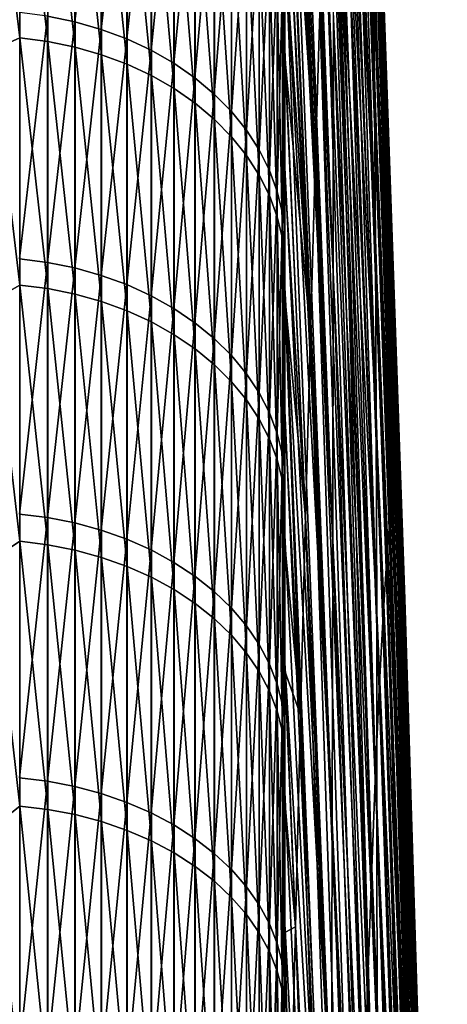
# Model space of a CAD drawing. Header units: metres. Extents: x -2 to 102, y -85 to 102.
# Tile 313 of 343: x 8.93 to 11.76, y 59.4 to 65.94. Entities that reach past the tile are written whole.
import ezdxf

# ---------------------------------------------------------------- set-up
doc = ezdxf.new("R2010")
doc.units = ezdxf.units.M
doc.layers.add('solid_21064300', color=7, linetype='CONTINUOUS')

msp = doc.modelspace()

# ---------------------------------------------------------------- linework, layer by layer
at = {"layer": 'solid_21064300'}
for points in [[(11.280125, 65.494034, -18.029221), (10.995065, 71.633698, -23.685917), (10.988249, 72.789955, -20.489136)], [(11.272486, 66.45945, -15.051519), (11.280125, 65.494034, -18.029221), (10.988249, 72.789955, -20.489136)], [(11.006453, 64.263985, -38.98069), (10.685865, 72.073151, -40.827145), (10.685865, 72.693268, -39.712513)], [(11.007213, 65.944237, -36.025501), (11.006453, 64.263985, -38.98069), (10.685865, 72.693268, -39.712513)], [(11.006453, 64.263985, -38.98069), (10.685865, 71.435936, -41.932114), (10.685865, 72.073151, -40.827145)], [(11.286386, 64.42823, -20.972486), (11.000375, 70.369469, -26.841562), (10.995065, 71.633698, -23.685917)], [(11.280125, 65.494034, -18.029221), (11.286386, 64.42823, -20.972486), (10.995065, 71.633698, -23.685917)], [(11.006453, 64.263985, -38.98069), (10.685865, 70.781761, -43.027164), (10.685865, 71.435936, -41.932114)], [(11.004172, 62.48428, -41.877075), (10.685865, 70.110794, -44.11203), (10.685865, 70.781761, -43.027164)], [(11.006453, 64.263985, -38.98069), (11.004172, 62.48428, -41.877075), (10.685865, 70.781761, -43.027164)], [(11.397868, 62.721317, 15.339095), (11.143744, 70.486641, 12.722604), (11.123075, 70.406715, 15.851816)], [(11.416667, 62.788143, 12.482323), (11.163194, 70.460442, 9.592471), (11.143744, 70.486641, 12.722604)], [(11.397868, 62.721317, 15.339095), (11.416667, 62.788143, 12.482323), (11.143744, 70.486641, 12.722604)], [(11.434355, 62.758484, 9.624916), (11.1814, 70.32814, 6.46502), (11.163194, 70.460442, 9.592471)], [(11.416667, 62.788143, 12.482323), (11.434355, 62.758484, 9.624916), (11.163194, 70.460442, 9.592471)], [(11.377981, 62.558083, 18.191975), (11.123075, 70.406715, 15.851816), (11.101211, 70.220757, 18.976513)], [(11.377981, 62.558083, 18.191975), (11.397868, 62.721317, 15.339095), (11.123075, 70.406715, 15.851816)], [(11.291264, 63.263268, -23.877934), (11.004172, 68.998741, -29.952429), (11.000375, 70.369469, -26.841562)], [(11.286386, 64.42823, -20.972486), (11.291264, 63.263268, -23.877934), (11.000375, 70.369469, -26.841562)], [(11.450912, 62.63237, 6.770133), (11.198343, 70.089905, 3.343843), (11.1814, 70.32814, 6.46502)], [(11.434355, 62.758484, 9.624916), (11.450912, 62.63237, 6.770133), (11.1814, 70.32814, 6.46502)], [(11.357027, 62.298622, 21.037708), (11.101211, 70.220757, 18.976513), (11.078175, 69.928978, 22.093102)], [(11.357027, 62.298622, 21.037708), (11.377981, 62.558083, 18.191975), (11.101211, 70.220757, 18.976513)], [(10.886516, 64.966919, 43.383423), (10.685863, 70.06646, 44.182495), (10.685865, 69.377754, 45.256161)], [(10.886516, 64.966919, 43.383423), (10.916937, 65.983307, 40.422878), (10.685863, 70.06646, 44.182495)], [(11.004172, 62.48428, -41.877075), (10.685865, 69.42318, -45.18647), (10.685865, 70.110794, -44.11203)], [(11.46632, 62.409946, 3.921229), (11.214004, 69.745995, 0.23253), (11.198343, 70.089905, 3.343843)], [(11.450912, 62.63237, 6.770133), (11.46632, 62.409946, 3.921229), (11.198343, 70.089905, 3.343843)], [(11.335031, 61.943233, 23.873053), (11.078175, 69.928978, 22.093102), (11.053993, 69.531708, 25.197998)], [(11.335031, 61.943233, 23.873053), (11.357027, 62.298622, 21.037708), (11.078175, 69.928978, 22.093102)], [(11.48056, 62.091469, 1.081453), (11.228363, 69.296806, -2.865343), (11.214004, 69.745995, 0.23253)], [(11.46632, 62.409946, 3.921229), (11.48056, 62.091469, 1.081453), (11.214004, 69.745995, 0.23253)], [(11.312017, 61.492317, 26.694775), (11.053993, 69.531708, 25.197998), (11.028696, 69.029419, 28.287634)], [(11.312017, 61.492317, 26.694775), (11.335031, 61.943233, 23.873053), (11.053993, 69.531708, 25.197998)], [(11.004172, 62.48428, -41.877075), (10.685865, 68.719086, -46.25021), (10.685865, 69.42318, -45.18647)], [(10.886516, 64.966919, 43.383423), (10.685865, 69.377754, 45.256161), (10.685867, 68.672607, 46.319115)], [(11.493618, 61.677296, -1.745959), (11.241405, 68.742859, -5.946214), (11.228363, 69.296806, -2.865343)], [(11.48056, 62.091469, 1.081453), (11.493618, 61.677296, -1.745959), (11.228363, 69.296806, -2.865343)], [(11.288013, 60.946396, 29.499657), (11.028696, 69.029419, 28.287634), (11.00231, 68.422676, 31.358458)], [(11.288013, 60.946396, 29.499657), (11.312017, 61.492317, 26.694775), (11.028696, 69.029419, 28.287634)], [(11.294752, 62.000481, -26.742222), (11.006453, 67.523094, -33.014919), (11.004172, 68.998741, -29.952429)], [(11.291264, 63.263268, -23.877934), (11.294752, 62.000481, -26.742222), (11.004172, 68.998741, -29.952429)], [(11.000375, 60.607185, -44.711311), (10.685865, 67.998688, -47.302986), (10.685865, 68.719086, -46.25021)], [(11.004172, 62.48428, -41.877075), (11.000375, 60.607185, -44.711311), (10.685865, 68.719086, -46.25021)], [(11.505477, 61.167908, -4.557781), (11.253116, 68.084801, -9.006541), (11.241405, 68.742859, -5.946214)], [(11.493618, 61.677296, -1.745959), (11.505477, 61.167908, -4.557781), (11.241405, 68.742859, -5.946214)], [(10.886516, 64.966919, 43.383423), (10.685867, 68.672607, 46.319115), (10.685864, 67.951202, 47.371223)], [(11.263043, 60.306087, 32.284496), (11.00231, 68.422676, 31.358458), (10.974868, 67.712173, 34.406937)], [(11.263043, 60.306087, 32.284496), (11.288013, 60.946396, 29.499657), (11.00231, 68.422676, 31.358458)], [(11.516125, 60.563877, -7.350808), (11.263479, 67.323364, -12.042807), (11.253116, 68.084801, -9.006541)], [(11.505477, 61.167908, -4.557781), (11.516125, 60.563877, -7.350808), (11.253116, 68.084801, -9.006541)], [(11.000375, 60.607185, -44.711311), (10.685865, 67.262184, -48.344532), (10.685865, 67.998688, -47.302986)], [(10.85517, 63.850758, 46.3078), (10.685864, 67.951202, 47.371223), (10.685863, 67.213669, 48.412018)], [(10.85517, 63.850758, 46.3078), (10.886516, 64.966919, 43.383423), (10.685864, 67.951202, 47.371223)], [(11.23714, 59.572121, 35.046127), (10.974868, 67.712173, 34.406937), (10.946399, 66.898743, 37.429569)], [(11.23714, 59.572121, 35.046127), (11.263043, 60.306087, 32.284496), (10.974868, 67.712173, 34.406937)], [(11.006453, 67.523094, -33.014919), (11.157888, 62.528904, -34.159698), (11.007213, 65.944237, -36.025501)], [(11.006453, 67.523094, -33.014919), (11.297544, 59.187363, -32.334202), (11.157888, 62.528904, -34.159698)], [(11.296846, 60.641327, -29.562059), (11.297544, 59.187363, -32.334202), (11.006453, 67.523094, -33.014919)], [(11.294752, 62.000481, -26.742222), (11.296846, 60.641327, -29.562059), (11.006453, 67.523094, -33.014919)], [(9.109715, 65.962379, 53.133961), (9.291151, 65.924866, 53.103741), (9.291151, 67.49868, 51.088383)], [(9.291151, 67.49868, 51.088383), (9.291151, 65.924866, 53.103741), (9.467271, 67.446877, 51.049175)], [(9.291151, 65.924866, 53.103741), (9.467271, 65.874268, 53.062984), (9.467271, 67.446877, 51.049175)], [(9.467271, 67.446877, 51.049175), (9.467271, 65.874268, 53.062984), (9.636523, 67.382133, 51.000172)], [(8.92717, 65.818558, -53.360668), (8.740137, 67.335693, -51.455502), (8.92717, 67.400185, -51.348408)], [(8.92717, 67.400185, -51.348408), (9.112282, 67.375374, -51.329502), (9.112282, 65.794327, -53.341026)], [(8.92717, 65.818558, -53.360668), (8.92717, 67.400185, -51.348408), (9.112282, 65.794327, -53.341026)], [(9.467271, 65.874268, 53.062984), (9.636523, 65.811035, 53.012051), (9.636523, 67.382133, 51.000172)], [(9.636523, 67.382133, 51.000172), (9.636523, 65.811035, 53.012051), (9.797419, 67.305023, 50.941811)], [(8.92717, 65.818558, -53.360668), (8.740137, 65.735176, -53.485046), (8.740137, 67.335693, -51.455502)], [(9.112282, 67.375374, -51.329502), (9.293654, 67.336861, -51.300167), (9.293654, 65.756721, -53.310539)], [(9.112282, 65.794327, -53.341026), (9.112282, 67.375374, -51.329502), (9.293654, 65.756721, -53.310539)], [(9.293654, 67.336861, -51.300167), (9.469689, 67.284996, -51.260654), (9.469689, 65.706078, -53.269482)], [(9.293654, 65.756721, -53.310539), (9.293654, 67.336861, -51.300167), (9.469689, 65.706078, -53.269482)], [(11.525548, 59.865894, -10.121854), (11.272486, 66.45945, -15.051519), (11.263479, 67.323364, -12.042807)], [(11.516125, 60.563877, -7.350808), (11.525548, 59.865894, -10.121854), (11.263479, 67.323364, -12.042807)], [(9.469689, 67.284996, -51.260654), (9.638835, 67.220238, -51.211315), (9.638835, 65.64283, -53.218204)], [(9.469689, 65.706078, -53.269482), (9.469689, 67.284996, -51.260654), (9.638835, 65.64283, -53.218204)], [(9.636523, 65.811035, 53.012051), (9.797419, 65.735718, 52.951385), (9.797419, 67.305023, 50.941811)], [(9.797419, 67.305023, 50.941811), (9.797419, 65.735718, 52.951385), (9.948537, 67.216225, 50.874599)], [(11.000375, 60.607185, -44.711311), (10.685865, 66.50972, -49.374603), (10.685865, 67.262184, -48.344532)], [(9.638835, 67.220238, -51.211315), (9.799603, 67.143143, -51.15258), (9.799603, 65.567543, -53.157169)], [(9.638835, 65.64283, -53.218204), (9.638835, 67.220238, -51.211315), (9.799603, 65.567543, -53.157169)], [(9.797419, 65.735718, 52.951385), (9.948537, 65.648994, 52.881523), (9.948537, 67.216225, 50.874599)], [(9.948537, 67.216225, 50.874599), (9.948537, 65.648994, 52.881523), (10.08855, 67.116524, 50.799133)], [(10.85517, 63.850758, 46.3078), (10.685863, 67.213669, 48.412018), (10.685866, 66.460175, 49.441238)], [(9.799603, 67.143143, -51.15258), (9.950575, 67.054398, -51.084972), (9.950575, 65.480881, -53.08691)], [(9.799603, 65.567543, -53.157169), (9.799603, 67.143143, -51.15258), (9.950575, 65.480881, -53.08691)], [(9.948537, 65.648994, 52.881523), (10.08855, 65.551613, 52.803082), (10.08855, 67.116524, 50.799133)], [(9.950575, 67.054398, -51.084972), (10.090423, 66.954781, -51.009083), (10.090423, 65.383606, -53.008049)], [(9.950575, 65.480881, -53.08691), (9.950575, 67.054398, -51.084972), (10.090423, 65.383606, -53.008049)], [(10.08855, 67.116524, 50.799133), (10.08855, 65.551613, 52.803082), (10.216221, 67.00679, 50.71608)], [(10.08855, 65.551613, 52.803082), (10.216221, 65.444443, 52.716751), (10.216221, 67.00679, 50.71608)], [(10.216221, 67.00679, 50.71608), (10.216221, 65.444443, 52.716751), (10.330427, 66.887993, 50.626167)], [(10.090423, 66.954781, -51.009083), (10.217914, 66.845177, -50.925583), (10.217914, 65.276581, -52.921276)], [(10.090423, 65.383606, -53.008049), (10.090423, 66.954781, -51.009083), (10.217914, 65.276581, -52.921276)], [(10.216221, 65.444443, 52.716751), (10.330427, 65.328415, 52.623291), (10.330427, 66.887993, 50.626167)], [(10.330427, 66.887993, 50.626167), (10.330427, 65.328415, 52.623291), (10.430161, 66.761185, 50.53019)], [(11.21033, 58.745335, 37.781391), (10.946399, 66.898743, 37.429569), (10.916937, 65.983307, 40.422878)], [(11.21033, 58.745335, 37.781391), (11.23714, 59.572121, 35.046127), (10.946399, 66.898743, 37.429569)], [(10.217914, 66.845177, -50.925583), (10.331923, 66.726547, -50.835205), (10.331923, 65.160728, -52.827358)], [(10.217914, 65.276581, -52.921276), (10.217914, 66.845177, -50.925583), (10.331923, 65.160728, -52.827358)], [(10.330427, 65.328415, 52.623291), (10.430161, 65.204567, 52.523525), (10.430161, 66.761185, 50.53019)], [(10.331923, 66.726547, -50.835205), (10.43145, 66.599937, -50.738747), (10.43145, 65.037094, -52.727119)], [(10.331923, 65.160728, -52.827358), (10.331923, 66.726547, -50.835205), (10.43145, 65.037094, -52.727119)], [(10.430161, 66.761185, 50.53019), (10.430161, 65.204567, 52.523525), (10.514546, 66.62748, 50.428989)], [(10.430161, 65.204567, 52.523525), (10.514546, 65.073975, 52.418335), (10.514546, 66.62748, 50.428989)], [(10.43145, 66.599937, -50.738747), (10.515614, 66.466469, -50.637062), (10.515614, 64.906754, -52.621449)], [(10.43145, 65.037094, -52.727119), (10.43145, 66.599937, -50.738747), (10.515614, 64.906754, -52.621449)], [(10.514546, 66.62748, 50.428989), (10.514546, 65.073975, 52.418335), (10.582837, 66.488052, 50.323463)], [(10.514546, 65.073975, 52.418335), (10.582837, 64.937798, 52.308643), (10.582837, 66.488052, 50.323463)], [(10.515614, 66.466469, -50.637062), (10.583675, 66.327301, -50.53104), (10.583675, 64.770851, -52.511272)], [(10.515614, 64.906754, -52.621449), (10.515614, 66.466469, -50.637062), (10.583675, 64.770851, -52.511272)], [(10.582837, 66.488052, 50.323463), (10.582837, 64.937798, 52.308643), (10.634434, 66.344139, 50.214535)], [(10.685865, 66.50972, -49.374603), (10.685865, 65.741493, -50.39296), (10.669239, 66.03685, -50.309761)], [(10.995065, 58.634861, -47.480122), (10.685865, 65.741493, -50.39296), (10.685865, 66.50972, -49.374603)], [(11.000375, 60.607185, -44.711311), (10.995065, 58.634861, -47.480122), (10.685865, 66.50972, -49.374603)], [(10.685867, 65.690926, 50.458782), (10.685866, 66.460175, 49.441238), (10.66888, 66.196999, 50.103168)], [(10.85517, 63.850758, 46.3078), (10.685866, 66.460175, 49.441238), (10.685867, 65.690926, 50.458782)], [(11.533737, 59.074757, -12.867761), (11.280125, 65.494034, -18.029221), (11.272486, 66.45945, -15.051519)], [(11.525548, 59.865894, -10.121854), (11.533737, 59.074757, -12.867761), (11.272486, 66.45945, -15.051519)], [(10.582837, 64.937798, 52.308643), (10.634434, 64.797241, 52.195419), (10.634434, 66.344139, 50.214535)], [(10.634434, 66.344139, 50.214535), (10.634434, 64.797241, 52.195419), (10.66888, 66.196999, 50.103168)], [(10.583675, 66.327301, -50.53104), (10.635035, 66.183678, -50.421619), (10.635035, 64.6306, -52.397564)], [(10.583675, 64.770851, -52.511272), (10.583675, 66.327301, -50.53104), (10.635035, 64.6306, -52.397564)], [(10.634434, 64.797241, 52.195419), (10.66888, 64.653534, 52.079659), (10.66888, 66.196999, 50.103168)], [(10.635035, 66.183678, -50.421619), (10.669239, 66.03685, -50.309761), (10.669239, 64.487221, -52.281322)], [(10.635035, 64.6306, -52.397564), (10.635035, 66.183678, -50.421619), (10.669239, 64.487221, -52.281322)], [(10.685867, 65.690926, 50.458782), (10.66888, 66.196999, 50.103168), (10.66888, 64.653534, 52.079659)], [(10.685865, 64.957672, -51.399368), (10.669239, 64.487221, -52.281322), (10.669239, 66.03685, -50.309761)], [(10.685865, 65.741493, -50.39296), (10.685865, 64.957672, -51.399368), (10.669239, 66.03685, -50.309761)], [(8.924562, 65.986481, 53.153374), (8.924562, 64.350983, 55.122116), (9.109715, 65.962379, 53.133961)], [(8.924562, 64.350983, 55.122116), (9.109715, 64.327477, 55.101982), (9.109715, 65.962379, 53.133961)], [(9.109715, 65.962379, 53.133961), (9.109715, 64.327477, 55.101982), (9.291151, 65.924866, 53.103741)], [(11.182645, 57.826675, 40.487171), (10.916937, 65.983307, 40.422878), (10.886516, 64.966919, 43.383423)], [(11.182645, 57.826675, 40.487171), (11.21033, 58.745335, 37.781391), (10.916937, 65.983307, 40.422878)], [(11.296846, 57.640263, -35.055466), (11.006453, 64.263985, -38.98069), (11.007213, 65.944237, -36.025501)], [(11.296846, 57.640263, -35.055466), (11.007213, 65.944237, -36.025501), (11.157888, 62.528904, -34.159698)], [(9.109715, 64.327477, 55.101982), (9.291151, 64.290894, 55.070644), (9.291151, 65.924866, 53.103741)], [(9.291151, 65.924866, 53.103741), (9.291151, 64.290894, 55.070644), (9.467271, 65.874268, 53.062984)], [(8.92717, 64.176872, -55.324245), (8.740137, 65.735176, -53.485046), (8.92717, 65.818558, -53.360668)], [(8.92717, 65.818558, -53.360668), (9.112282, 65.794327, -53.341026), (9.112282, 64.153252, -55.303879)], [(8.92717, 64.176872, -55.324245), (8.92717, 65.818558, -53.360668), (9.112282, 64.153252, -55.303879)], [(9.291151, 64.290894, 55.070644), (9.467271, 64.241554, 55.028378), (9.467271, 65.874268, 53.062984)], [(9.467271, 65.874268, 53.062984), (9.467271, 64.241554, 55.028378), (9.636523, 65.811035, 53.012051)], [(9.467271, 64.241554, 55.028378), (9.636523, 64.179886, 54.975555), (9.636523, 65.811035, 53.012051)], [(9.636523, 65.811035, 53.012051), (9.636523, 64.179886, 54.975555), (9.797419, 65.735718, 52.951385)], [(9.112282, 65.794327, -53.341026), (9.293654, 65.756721, -53.310539), (9.293654, 64.116585, -55.27227)], [(9.112282, 64.153252, -55.303879), (9.112282, 65.794327, -53.341026), (9.293654, 64.116585, -55.27227)], [(9.293654, 65.756721, -53.310539), (9.469689, 65.706078, -53.269482), (9.469689, 64.0672, -55.229698)], [(9.293654, 64.116585, -55.27227), (9.293654, 65.756721, -53.310539), (9.469689, 64.0672, -55.229698)], [(8.92717, 64.176872, -55.324245), (8.740137, 64.073517, -55.464844), (8.740137, 65.735176, -53.485046)], [(9.469689, 65.706078, -53.269482), (9.638835, 65.64283, -53.218204), (9.638835, 64.005531, -55.17654)], [(9.469689, 64.0672, -55.229698), (9.469689, 65.706078, -53.269482), (9.638835, 64.005531, -55.17654)], [(9.636523, 64.179886, 54.975555), (9.797419, 64.106438, 54.912643), (9.797419, 65.735718, 52.951385)], [(9.797419, 65.735718, 52.951385), (9.797419, 64.106438, 54.912643), (9.948537, 65.648994, 52.881523)], [(10.685863, 64.906136, 51.4645), (10.685867, 65.690926, 50.458782), (10.66888, 64.653534, 52.079659)], [(10.822936, 62.636093, 49.19265), (10.685867, 65.690926, 50.458782), (10.685863, 64.906136, 51.4645)], [(10.995065, 58.634861, -47.480122), (10.685865, 64.957672, -51.399368), (10.685865, 65.741493, -50.39296)], [(10.822936, 62.636093, 49.19265), (10.85517, 63.850758, 46.3078), (10.685867, 65.690926, 50.458782)], [(9.638835, 65.64283, -53.218204), (9.799603, 65.567543, -53.157169), (9.799603, 63.932125, -55.113258)], [(9.638835, 64.005531, -55.17654), (9.638835, 65.64283, -53.218204), (9.799603, 63.932125, -55.113258)], [(9.797419, 64.106438, 54.912643), (9.948537, 64.021858, 54.840195), (9.948537, 65.648994, 52.881523)], [(9.948537, 65.648994, 52.881523), (9.948537, 64.021858, 54.840195), (10.08855, 65.551613, 52.803082)], [(9.799603, 65.567543, -53.157169), (9.950575, 65.480881, -53.08691), (9.950575, 63.847626, -55.040413)], [(9.799603, 63.932125, -55.113258), (9.799603, 65.567543, -53.157169), (9.950575, 63.847626, -55.040413)], [(9.948537, 64.021858, 54.840195), (10.08855, 63.926895, 54.75885), (10.08855, 65.551613, 52.803082)], [(10.08855, 65.551613, 52.803082), (10.08855, 63.926895, 54.75885), (10.216221, 65.444443, 52.716751)], [(11.540682, 58.191368, -15.585396), (11.286386, 64.42823, -20.972486), (11.280125, 65.494034, -18.029221)], [(11.533737, 59.074757, -12.867761), (11.540682, 58.191368, -15.585396), (11.280125, 65.494034, -18.029221)], [(9.950575, 65.480881, -53.08691), (10.090423, 65.383606, -53.008049), (10.090423, 63.752777, -54.958649)], [(9.950575, 63.847626, -55.040413), (9.950575, 65.480881, -53.08691), (10.090423, 63.752777, -54.958649)], [(10.08855, 63.926895, 54.75885), (10.216221, 63.822376, 54.669319), (10.216221, 65.444443, 52.716751)], [(10.216221, 65.444443, 52.716751), (10.216221, 63.822376, 54.669319), (10.330427, 65.328415, 52.623291)], [(10.090423, 65.383606, -53.008049), (10.217914, 65.276581, -52.921276), (10.217914, 63.648415, -54.868683)], [(10.090423, 63.752777, -54.958649), (10.090423, 65.383606, -53.008049), (10.217914, 63.648415, -54.868683)], [(10.216221, 63.822376, 54.669319), (10.330427, 63.709229, 54.572399), (10.330427, 65.328415, 52.623291)], [(10.330427, 65.328415, 52.623291), (10.330427, 63.709229, 54.572399), (10.430161, 65.204567, 52.523525)], [(10.217914, 65.276581, -52.921276), (10.331923, 65.160728, -52.827358), (10.331923, 63.535458, -54.771309)], [(10.217914, 63.648415, -54.868683), (10.217914, 65.276581, -52.921276), (10.331923, 63.535458, -54.771309)], [(10.330427, 63.709229, 54.572399), (10.430161, 63.588448, 54.468941), (10.430161, 65.204567, 52.523525)], [(10.331923, 65.160728, -52.827358), (10.43145, 65.037094, -52.727119), (10.43145, 63.414902, -54.667381)], [(10.331923, 63.535458, -54.771309), (10.331923, 65.160728, -52.827358), (10.43145, 63.414902, -54.667381)], [(10.430161, 65.204567, 52.523525), (10.430161, 63.588448, 54.468941), (10.514546, 65.073975, 52.418335)], [(10.430161, 63.588448, 54.468941), (10.514546, 63.461094, 54.359852), (10.514546, 65.073975, 52.418335)], [(10.43145, 65.037094, -52.727119), (10.515614, 64.906754, -52.621449), (10.515614, 63.287811, -54.557823)], [(10.43145, 63.414902, -54.667381), (10.43145, 65.037094, -52.727119), (10.515614, 63.287811, -54.557823)], [(10.514546, 65.073975, 52.418335), (10.514546, 63.461094, 54.359852), (10.582837, 64.937798, 52.308643)], [(11.154117, 56.817181, 43.160385), (10.886516, 64.966919, 43.383423), (10.85517, 63.850758, 46.3078)], [(11.154117, 56.817181, 43.160385), (11.182645, 57.826675, 40.487171), (10.886516, 64.966919, 43.383423)], [(10.514546, 63.461094, 54.359852), (10.582837, 63.328297, 54.246098), (10.582837, 64.937798, 52.308643)], [(10.515614, 64.906754, -52.621449), (10.583675, 64.770851, -52.511272), (10.583675, 63.155304, -54.443592)], [(10.515614, 63.287811, -54.557823), (10.515614, 64.906754, -52.621449), (10.583675, 63.155304, -54.443592)], [(10.582837, 64.937798, 52.308643), (10.582837, 63.328297, 54.246098), (10.634434, 64.797241, 52.195419)], [(10.685864, 64.105919, 52.457882), (10.685863, 64.906136, 51.4645), (10.66888, 64.653534, 52.079659)], [(10.685865, 64.957672, -51.399368), (10.685865, 64.158447, -52.393593), (10.669239, 64.487221, -52.281322)], [(10.822936, 62.636093, 49.19265), (10.685863, 64.906136, 51.4645), (10.685864, 64.105919, 52.457882)], [(10.995065, 58.634861, -47.480122), (10.685865, 64.158447, -52.393593), (10.685865, 64.957672, -51.399368)], [(10.582837, 63.328297, 54.246098), (10.634434, 63.191219, 54.128681), (10.634434, 64.797241, 52.195419)], [(10.583675, 64.770851, -52.511272), (10.635035, 64.6306, -52.397564), (10.635035, 63.018547, -54.325699)], [(10.583675, 63.155304, -54.443592), (10.583675, 64.770851, -52.511272), (10.635035, 63.018547, -54.325699)], [(10.634434, 64.797241, 52.195419), (10.634434, 63.191219, 54.128681), (10.66888, 64.653534, 52.079659)], [(10.634434, 63.191219, 54.128681), (10.66888, 63.051071, 54.008633), (10.66888, 64.653534, 52.079659)], [(10.685864, 64.105919, 52.457882), (10.66888, 64.653534, 52.079659), (10.66888, 63.051071, 54.008633)], [(10.635035, 64.6306, -52.397564), (10.669239, 64.487221, -52.281322), (10.669239, 62.878742, -54.205181)], [(10.635035, 63.018547, -54.325699), (10.635035, 64.6306, -52.397564), (10.669239, 62.878742, -54.205181)], [(10.685865, 63.343998, -53.375393), (10.669239, 62.878742, -54.205181), (10.669239, 64.487221, -52.281322)], [(10.685865, 64.158447, -52.393593), (10.685865, 63.343998, -53.375393), (10.669239, 64.487221, -52.281322)], [(11.546375, 57.216736, -18.27166), (11.291264, 63.263268, -23.877934), (11.286386, 64.42823, -20.972486)], [(11.540682, 58.191368, -15.585396), (11.546375, 57.216736, -18.27166), (11.286386, 64.42823, -20.972486)], [(8.924562, 64.350983, 55.122116), (8.924562, 62.656769, 57.040562), (9.109715, 64.327477, 55.101982)], [(8.924562, 62.656769, 57.040562), (9.109715, 62.633884, 57.01973), (9.109715, 64.327477, 55.101982)], [(9.109715, 64.327477, 55.101982), (9.109715, 62.633884, 57.01973), (9.291151, 64.290894, 55.070644)], [(9.109715, 62.633884, 57.01973), (9.291151, 62.598263, 56.987301), (9.291151, 64.290894, 55.070644)], [(9.291151, 64.290894, 55.070644), (9.291151, 62.598263, 56.987301), (9.467271, 64.241554, 55.028378)], [(11.294752, 56.001808, -37.722721), (11.004172, 62.48428, -41.877075), (11.006453, 64.263985, -38.98069)], [(11.296846, 57.640263, -35.055466), (11.294752, 56.001808, -37.722721), (11.006453, 64.263985, -38.98069)], [(9.291151, 62.598263, 56.987301), (9.467271, 62.55022, 56.943565), (9.467271, 64.241554, 55.028378)], [(9.467271, 64.241554, 55.028378), (9.467271, 62.55022, 56.943565), (9.636523, 64.179886, 54.975555)], [(9.467271, 62.55022, 56.943565), (9.636523, 62.490177, 56.888905), (9.636523, 64.179886, 54.975555)], [(9.636523, 64.179886, 54.975555), (9.636523, 62.490177, 56.888905), (9.797419, 64.106438, 54.912643)], [(8.92717, 62.476635, -57.237343), (8.740137, 64.073517, -55.464844), (8.92717, 64.176872, -55.324245)], [(8.92717, 64.176872, -55.324245), (9.112282, 64.153252, -55.303879), (9.112282, 62.453636, -57.21627)], [(8.92717, 62.476635, -57.237343), (8.92717, 64.176872, -55.324245), (9.112282, 62.453636, -57.21627)], [(9.112282, 64.153252, -55.303879), (9.293654, 64.116585, -55.27227), (9.293654, 62.417942, -57.183571)], [(9.112282, 62.453636, -57.21627), (9.112282, 64.153252, -55.303879), (9.293654, 62.417942, -57.183571)], [(9.293654, 64.116585, -55.27227), (9.469689, 64.0672, -55.229698), (9.469689, 62.369869, -57.139526)], [(9.293654, 62.417942, -57.183571), (9.293654, 64.116585, -55.27227), (9.469689, 62.369869, -57.139526)], [(10.988249, 56.569592, -50.180309), (10.685865, 63.343998, -53.375393), (10.685865, 64.158447, -52.393593)], [(10.995065, 58.634861, -47.480122), (10.988249, 56.569592, -50.180309), (10.685865, 64.158447, -52.393593)], [(8.92717, 62.476635, -57.237343), (8.740137, 62.352245, -57.39304), (8.740137, 64.073517, -55.464844)], [(9.469689, 64.0672, -55.229698), (9.638835, 64.005531, -55.17654), (9.638835, 62.309834, -57.084526)], [(9.469689, 62.369869, -57.139526), (9.469689, 64.0672, -55.229698), (9.638835, 62.309834, -57.084526)], [(9.636523, 62.490177, 56.888905), (9.797419, 62.418667, 56.823803), (9.797419, 64.106438, 54.912643)], [(9.797419, 64.106438, 54.912643), (9.797419, 62.418667, 56.823803), (9.948537, 64.021858, 54.840195)], [(10.685867, 63.290497, 53.438759), (10.685864, 64.105919, 52.457882), (10.66888, 63.051071, 54.008633)], [(10.789851, 61.324333, 52.034649), (10.685864, 64.105919, 52.457882), (10.685867, 63.290497, 53.438759)], [(10.789851, 61.324333, 52.034649), (10.822936, 62.636093, 49.19265), (10.685864, 64.105919, 52.457882)], [(9.638835, 64.005531, -55.17654), (9.799603, 63.932125, -55.113258), (9.799603, 62.238373, -57.019058)], [(9.638835, 62.309834, -57.084526), (9.638835, 64.005531, -55.17654), (9.799603, 62.238373, -57.019058)], [(9.797419, 62.418667, 56.823803), (9.948537, 62.336315, 56.748833), (9.948537, 64.021858, 54.840195)], [(9.948537, 64.021858, 54.840195), (9.948537, 62.336315, 56.748833), (10.08855, 63.926895, 54.75885)], [(9.799603, 63.932125, -55.113258), (9.950575, 63.847626, -55.040413), (9.950575, 62.156109, -56.943695)], [(9.799603, 62.238373, -57.019058), (9.799603, 63.932125, -55.113258), (9.950575, 62.156109, -56.943695)], [(9.948537, 62.336315, 56.748833), (10.08855, 62.243847, 56.664654), (10.08855, 63.926895, 54.75885)], [(10.08855, 63.926895, 54.75885), (10.08855, 62.243847, 56.664654), (10.216221, 63.822376, 54.669319)], [(11.124777, 55.718014, 45.797985), (10.85517, 63.850758, 46.3078), (10.822936, 62.636093, 49.19265)], [(11.124777, 55.718014, 45.797985), (11.154117, 56.817181, 43.160385), (10.85517, 63.850758, 46.3078)], [(9.950575, 63.847626, -55.040413), (10.090423, 63.752777, -54.958649), (10.090423, 62.063774, -56.859104)], [(9.950575, 62.156109, -56.943695), (9.950575, 63.847626, -55.040413), (10.090423, 62.063774, -56.859104)], [(10.08855, 62.243847, 56.664654), (10.216221, 62.142082, 56.57201), (10.216221, 63.822376, 54.669319)], [(10.216221, 63.822376, 54.669319), (10.216221, 62.142082, 56.57201), (10.330427, 63.709229, 54.572399)], [(10.090423, 63.752777, -54.958649), (10.217914, 63.648415, -54.868683), (10.217914, 61.962177, -56.766026)], [(10.090423, 62.063774, -56.859104), (10.090423, 63.752777, -54.958649), (10.217914, 61.962177, -56.766026)], [(10.216221, 62.142082, 56.57201), (10.330427, 62.03191, 56.471714), (10.330427, 63.709229, 54.572399)], [(10.330427, 63.709229, 54.572399), (10.330427, 62.03191, 56.471714), (10.430161, 63.588448, 54.468941)], [(10.217914, 63.648415, -54.868683), (10.331923, 63.535458, -54.771309), (10.331923, 61.852215, -56.665283)], [(10.217914, 61.962177, -56.766026), (10.217914, 63.648415, -54.868683), (10.331923, 61.852215, -56.665283)], [(10.330427, 62.03191, 56.471714), (10.430161, 61.91431, 56.364655), (10.430161, 63.588448, 54.468941)], [(10.331923, 63.535458, -54.771309), (10.43145, 63.414902, -54.667381), (10.43145, 61.734852, -56.557762)], [(10.331923, 61.852215, -56.665283), (10.331923, 63.535458, -54.771309), (10.43145, 61.734852, -56.557762)], [(10.430161, 63.588448, 54.468941), (10.430161, 61.91431, 56.364655), (10.514546, 63.461094, 54.359852)], [(10.430161, 61.91431, 56.364655), (10.514546, 61.79031, 56.25177), (10.514546, 63.461094, 54.359852)], [(10.514546, 63.461094, 54.359852), (10.514546, 61.79031, 56.25177), (10.582837, 63.328297, 54.246098)], [(10.43145, 63.414902, -54.667381), (10.515614, 63.287811, -54.557823), (10.515614, 61.61113, -56.444416)], [(10.43145, 61.734852, -56.557762), (10.43145, 63.414902, -54.667381), (10.515614, 61.61113, -56.444416)], [(10.514546, 61.79031, 56.25177), (10.582837, 61.661007, 56.134056), (10.582837, 63.328297, 54.246098)], [(10.582837, 63.328297, 54.246098), (10.582837, 61.661007, 56.134056), (10.634434, 63.191219, 54.128681)], [(10.685865, 63.343998, -53.375393), (10.685865, 62.514526, -54.344536), (10.669239, 62.878742, -54.205181)], [(10.988249, 56.569592, -50.180309), (10.685865, 62.514526, -54.344536), (10.685865, 63.343998, -53.375393)], [(10.515614, 63.287811, -54.557823), (10.583675, 63.155304, -54.443592), (10.583675, 61.482132, -56.326237)], [(10.515614, 61.61113, -56.444416), (10.515614, 63.287811, -54.557823), (10.583675, 61.482132, -56.326237)], [(10.685867, 62.460079, 54.407047), (10.685867, 63.290497, 53.438759), (10.66888, 63.051071, 54.008633)], [(10.789851, 61.324333, 52.034649), (10.685867, 63.290497, 53.438759), (10.685867, 62.460079, 54.407047)], [(11.55081, 56.15197, -20.923492), (11.294752, 62.000481, -26.742222), (11.291264, 63.263268, -23.877934)], [(11.546375, 57.216736, -18.27166), (11.55081, 56.15197, -20.923492), (11.291264, 63.263268, -23.877934)], [(10.582837, 61.661007, 56.134056), (10.634434, 61.527538, 56.01255), (10.634434, 63.191219, 54.128681)], [(10.583675, 63.155304, -54.443592), (10.635035, 63.018547, -54.325699), (10.635035, 61.348995, -56.204266)], [(10.583675, 61.482132, -56.326237), (10.583675, 63.155304, -54.443592), (10.635035, 61.348995, -56.204266)], [(10.634434, 63.191219, 54.128681), (10.634434, 61.527538, 56.01255), (10.66888, 63.051071, 54.008633)], [(10.634434, 61.527538, 56.01255), (10.66888, 61.391083, 55.888325), (10.66888, 63.051071, 54.008633)], [(10.635035, 63.018547, -54.325699), (10.669239, 62.878742, -54.205181), (10.669239, 61.212898, -56.079578)], [(10.635035, 61.348995, -56.204266), (10.635035, 63.018547, -54.325699), (10.669239, 61.212898, -56.079578)], [(10.685867, 62.460079, 54.407047), (10.66888, 63.051071, 54.008633), (10.66888, 61.391083, 55.888325)], [(10.685865, 61.670231, -55.300789), (10.669239, 61.212898, -56.079578), (10.669239, 62.878742, -54.205181)], [(10.685865, 62.514526, -54.344536), (10.685865, 61.670231, -55.300789), (10.669239, 62.878742, -54.205181)], [(11.656852, 55.087002, 12.457331), (11.416667, 62.788143, 12.482323), (11.397868, 62.721317, 15.339095)], [(11.672949, 55.060795, 9.858267), (11.434355, 62.758484, 9.624916), (11.416667, 62.788143, 12.482323)], [(11.656852, 55.087002, 12.457331), (11.672949, 55.060795, 9.858267), (11.416667, 62.788143, 12.482323)], [(11.688018, 54.946796, 7.261565), (11.450912, 62.63237, 6.770133), (11.434355, 62.758484, 9.624916)], [(11.672949, 55.060795, 9.858267), (11.688018, 54.946796, 7.261565), (11.434355, 62.758484, 9.624916)], [(11.639744, 55.025398, 15.05579), (11.397868, 62.721317, 15.339095), (11.377981, 62.558083, 18.191975)], [(11.639744, 55.025398, 15.05579), (11.656852, 55.087002, 12.457331), (11.397868, 62.721317, 15.339095)], [(8.924562, 62.656769, 57.040562), (8.924562, 60.905384, 58.906963), (9.109715, 62.633884, 57.01973)], [(8.924562, 60.905384, 58.906963), (9.109715, 60.883141, 58.885448), (9.109715, 62.633884, 57.01973)], [(9.109715, 62.633884, 57.01973), (9.109715, 60.883141, 58.885448), (9.291151, 62.598263, 56.987301)], [(11.09466, 54.530418, 48.396961), (10.822936, 62.636093, 49.19265), (10.789851, 61.324333, 52.034649)], [(11.09466, 54.530418, 48.396961), (11.124777, 55.718014, 45.797985), (10.822936, 62.636093, 49.19265)], [(11.702041, 54.745148, 4.670191), (11.46632, 62.409946, 3.921229), (11.450912, 62.63237, 6.770133)], [(11.688018, 54.946796, 7.261565), (11.702041, 54.745148, 4.670191), (11.450912, 62.63237, 6.770133)], [(9.109715, 60.883141, 58.885448), (9.291151, 60.848515, 58.851959), (9.291151, 62.598263, 56.987301)], [(9.291151, 62.598263, 56.987301), (9.291151, 60.848515, 58.851959), (9.467271, 62.55022, 56.943565)], [(9.291151, 60.848515, 58.851959), (9.467271, 60.801815, 58.806789), (9.467271, 62.55022, 56.943565)], [(9.467271, 62.55022, 56.943565), (9.467271, 60.801815, 58.806789), (9.636523, 62.490177, 56.888905)], [(11.621644, 54.876045, 17.650679), (11.377981, 62.558083, 18.191975), (11.357027, 62.298622, 21.037708)], [(11.621644, 54.876045, 17.650679), (11.639744, 55.025398, 15.05579), (11.377981, 62.558083, 18.191975)], [(9.467271, 60.801815, 58.806789), (9.636523, 60.74345, 58.750343), (9.636523, 62.490177, 56.888905)], [(9.636523, 62.490177, 56.888905), (9.636523, 60.74345, 58.750343), (9.797419, 62.418667, 56.823803)], [(10.988249, 56.569592, -50.180309), (10.685865, 61.670231, -55.300789), (10.685865, 62.514526, -54.344536)], [(11.291264, 54.273876, -40.332901), (11.000375, 60.607185, -44.711311), (11.004172, 62.48428, -41.877075)], [(11.294752, 56.001808, -37.722721), (11.291264, 54.273876, -40.332901), (11.004172, 62.48428, -41.877075)], [(11.297544, 59.187363, -32.334202), (11.296846, 57.640263, -35.055466), (11.157888, 62.528904, -34.159698)], [(8.92717, 60.719391, -59.098213), (8.740137, 62.352245, -57.39304), (8.92717, 62.476635, -57.237343)], [(8.92717, 62.476635, -57.237343), (9.112282, 62.453636, -57.21627), (9.112282, 60.697041, -59.076458)], [(8.92717, 60.719391, -59.098213), (8.92717, 62.476635, -57.237343), (9.112282, 60.697041, -59.076458)], [(9.112282, 62.453636, -57.21627), (9.293654, 62.417942, -57.183571), (9.293654, 60.66235, -59.042694)], [(9.112282, 60.697041, -59.076458), (9.112282, 62.453636, -57.21627), (9.293654, 60.66235, -59.042694)], [(9.293654, 62.417942, -57.183571), (9.469689, 62.369869, -57.139526), (9.469689, 60.615627, -58.997219)], [(9.293654, 60.66235, -59.042694), (9.293654, 62.417942, -57.183571), (9.469689, 60.615627, -58.997219)], [(9.636523, 60.74345, 58.750343), (9.797419, 60.673939, 58.683109), (9.797419, 62.418667, 56.823803)], [(9.797419, 62.418667, 56.823803), (9.797419, 60.673939, 58.683109), (9.948537, 62.336315, 56.748833)], [(10.685863, 61.614868, 55.362541), (10.685867, 62.460079, 54.407047), (10.66888, 61.391083, 55.888325)], [(10.789851, 61.324333, 52.034649), (10.685867, 62.460079, 54.407047), (10.685863, 61.614868, 55.362541)], [(8.92717, 60.719391, -59.098213), (8.740137, 60.572979, -59.267853), (8.740137, 62.352245, -57.39304)], [(9.469689, 62.369869, -57.139526), (9.638835, 62.309834, -57.084526), (9.638835, 60.557281, -58.94043)], [(9.469689, 60.615627, -58.997219), (9.469689, 62.369869, -57.139526), (9.638835, 60.557281, -58.94043)], [(11.715001, 54.45607, 2.087103), (11.48056, 62.091469, 1.081453), (11.46632, 62.409946, 3.921229)], [(11.702041, 54.745148, 4.670191), (11.715001, 54.45607, 2.087103), (11.46632, 62.409946, 3.921229)], [(9.638835, 62.309834, -57.084526), (9.799603, 62.238373, -57.019058), (9.799603, 60.487831, -58.872833)], [(9.638835, 60.557281, -58.94043), (9.638835, 62.309834, -57.084526), (9.799603, 60.487831, -58.872833)], [(9.797419, 60.673939, 58.683109), (9.948537, 60.593887, 58.605686), (9.948537, 62.336315, 56.748833)], [(9.948537, 62.336315, 56.748833), (9.948537, 60.593887, 58.605686), (10.08855, 62.243847, 56.664654)], [(11.602574, 54.639118, 20.239033), (11.357027, 62.298622, 21.037708), (11.335031, 61.943233, 23.873053)], [(11.602574, 54.639118, 20.239033), (11.621644, 54.876045, 17.650679), (11.357027, 62.298622, 21.037708)], [(9.799603, 62.238373, -57.019058), (9.950575, 62.156109, -56.943695), (9.950575, 60.407883, -58.795021)], [(9.799603, 60.487831, -58.872833), (9.799603, 62.238373, -57.019058), (9.950575, 60.407883, -58.795021)], [(9.948537, 60.593887, 58.605686), (10.08855, 60.504005, 58.518753), (10.08855, 62.243847, 56.664654)], [(10.08855, 62.243847, 56.664654), (10.08855, 60.504005, 58.518753), (10.216221, 62.142082, 56.57201)], [(9.950575, 62.156109, -56.943695), (10.090423, 62.063774, -56.859104), (10.090423, 60.318142, -58.707676)], [(9.950575, 60.407883, -58.795021), (9.950575, 62.156109, -56.943695), (10.090423, 60.318142, -58.707676)], [(10.08855, 60.504005, 58.518753), (10.216221, 60.405087, 58.42308), (10.216221, 62.142082, 56.57201)], [(10.216221, 62.142082, 56.57201), (10.216221, 60.405087, 58.42308), (10.330427, 62.03191, 56.471714)], [(11.726885, 54.079895, -0.484751), (11.493618, 61.677296, -1.745959), (11.48056, 62.091469, 1.081453)], [(11.715001, 54.45607, 2.087103), (11.726885, 54.079895, -0.484751), (11.48056, 62.091469, 1.081453)], [(10.090423, 62.063774, -56.859104), (10.217914, 61.962177, -56.766026), (10.217914, 60.219402, -58.611572)], [(10.090423, 60.318142, -58.707676), (10.090423, 62.063774, -56.859104), (10.217914, 60.219402, -58.611572)], [(10.216221, 60.405087, 58.42308), (10.330427, 60.297997, 58.319504), (10.330427, 62.03191, 56.471714)], [(10.330427, 62.03191, 56.471714), (10.330427, 60.297997, 58.319504), (10.430161, 61.91431, 56.364655)], [(10.217914, 61.962177, -56.766026), (10.331923, 61.852215, -56.665283), (10.331923, 60.112534, -58.507557)], [(10.217914, 60.219402, -58.611572), (10.217914, 61.962177, -56.766026), (10.331923, 60.112534, -58.507557)], [(11.553981, 54.99828, -23.537868), (11.296846, 60.641327, -29.562059), (11.294752, 62.000481, -26.742222)], [(11.55081, 56.15197, -20.923492), (11.553981, 54.99828, -23.537868), (11.294752, 62.000481, -26.742222)], [(10.330427, 60.297997, 58.319504), (10.430161, 60.183681, 58.208939), (10.430161, 61.91431, 56.364655)], [(10.430161, 61.91431, 56.364655), (10.430161, 60.183681, 58.208939), (10.514546, 61.79031, 56.25177)], [(11.582557, 54.314888, 22.8179), (11.335031, 61.943233, 23.873053), (11.312017, 61.492317, 26.694775)], [(11.582557, 54.314888, 22.8179), (11.602574, 54.639118, 20.239033), (11.335031, 61.943233, 23.873053)], [(10.331923, 61.852215, -56.665283), (10.43145, 61.734852, -56.557762), (10.43145, 59.99847, -58.396542)], [(10.331923, 60.112534, -58.507557), (10.331923, 61.852215, -56.665283), (10.43145, 59.99847, -58.396542)], [(10.430161, 60.183681, 58.208939), (10.514546, 60.063148, 58.092361), (10.514546, 61.79031, 56.25177)], [(10.514546, 61.79031, 56.25177), (10.514546, 60.063148, 58.092361), (10.582837, 61.661007, 56.134056)], [(10.43145, 61.734852, -56.557762), (10.515614, 61.61113, -56.444416), (10.515614, 59.878227, -58.279507)], [(10.43145, 59.99847, -58.396542), (10.43145, 61.734852, -56.557762), (10.515614, 59.878227, -58.279507)], [(10.514546, 60.063148, 58.092361), (10.582837, 59.937458, 57.970795), (10.582837, 61.661007, 56.134056)], [(10.582837, 61.661007, 56.134056), (10.582837, 59.937458, 57.970795), (10.634434, 61.527538, 56.01255)], [(10.685865, 61.670231, -55.300789), (10.685865, 60.81131, -56.243927), (10.669239, 61.212898, -56.079578)], [(10.979933, 54.413765, -52.808754), (10.685865, 60.81131, -56.243927), (10.685865, 61.670231, -55.300789)], [(10.988249, 56.569592, -50.180309), (10.979933, 54.413765, -52.808754), (10.685865, 61.670231, -55.300789)], [(11.737679, 53.617058, -3.042434), (11.505477, 61.167908, -4.557781), (11.493618, 61.677296, -1.745959)], [(11.726885, 54.079895, -0.484751), (11.737679, 53.617058, -3.042434), (11.493618, 61.677296, -1.745959)], [(10.515614, 61.61113, -56.444416), (10.583675, 61.482132, -56.326237), (10.583675, 59.752857, -58.157486)], [(10.515614, 59.878227, -58.279507), (10.515614, 61.61113, -56.444416), (10.583675, 59.752857, -58.157486)], [(10.685864, 60.755016, 56.304745), (10.685863, 61.614868, 55.362541), (10.66888, 61.391083, 55.888325)], [(10.755953, 59.916977, 54.83054), (10.685863, 61.614868, 55.362541), (10.685864, 60.755016, 56.304745)], [(10.755953, 59.916977, 54.83054), (10.789851, 61.324333, 52.034649), (10.685863, 61.614868, 55.362541)], [(10.582837, 59.937458, 57.970795), (10.634434, 59.80772, 57.845318), (10.634434, 61.527538, 56.01255)], [(10.634434, 61.527538, 56.01255), (10.634434, 59.80772, 57.845318), (10.66888, 61.391083, 55.888325)], [(10.583675, 61.482132, -56.326237), (10.635035, 61.348995, -56.204266), (10.635035, 59.623466, -58.031548)], [(10.583675, 59.752857, -58.157486), (10.583675, 61.482132, -56.326237), (10.635035, 59.623466, -58.031548)], [(11.561613, 53.903721, 25.384335), (11.312017, 61.492317, 26.694775), (11.288013, 60.946396, 29.499657)], [(11.561613, 53.903721, 25.384335), (11.582557, 54.314888, 22.8179), (11.312017, 61.492317, 26.694775)], [(10.634434, 59.80772, 57.845318), (10.66888, 59.675079, 57.717026), (10.66888, 61.391083, 55.888325)], [(10.685864, 60.755016, 56.304745), (10.66888, 61.391083, 55.888325), (10.66888, 59.675079, 57.717026)], [(10.635035, 61.348995, -56.204266), (10.669239, 61.212898, -56.079578), (10.669239, 59.491196, -57.902809)], [(10.635035, 59.623466, -58.031548), (10.635035, 61.348995, -56.204266), (10.669239, 59.491196, -57.902809)], [(11.063799, 53.255753, 50.95435), (10.789851, 61.324333, 52.034649), (10.755953, 59.916977, 54.83054)], [(11.063799, 53.255753, 50.95435), (11.09466, 54.530418, 48.396961), (10.789851, 61.324333, 52.034649)], [(10.685865, 59.937969, -57.173725), (10.669239, 59.491196, -57.902809), (10.669239, 61.212898, -56.079578)], [(10.685865, 60.81131, -56.243927), (10.685865, 59.937969, -57.173725), (10.669239, 61.212898, -56.079578)], [(11.747369, 53.068081, -5.583027), (11.516125, 60.563877, -7.350808), (11.505477, 61.167908, -4.557781)], [(11.737679, 53.617058, -3.042434), (11.747369, 53.068081, -5.583027), (11.505477, 61.167908, -4.557781)], [(11.539767, 53.40609, 27.935406), (11.288013, 60.946396, 29.499657), (11.263043, 60.306087, 32.284496)], [(11.539767, 53.40609, 27.935406), (11.561613, 53.903721, 25.384335), (11.288013, 60.946396, 29.499657)], [(8.924562, 60.905384, 58.906963), (8.924562, 59.098431, 60.719616), (9.109715, 60.883141, 58.885448)], [(8.924562, 59.098431, 60.719616), (9.109715, 59.076847, 60.697437), (9.109715, 60.883141, 58.885448)], [(9.109715, 60.883141, 58.885448), (9.109715, 59.076847, 60.697437), (9.291151, 60.848515, 58.851959)], [(9.109715, 59.076847, 60.697437), (9.291151, 59.043247, 60.662918), (9.291151, 60.848515, 58.851959)], [(9.291151, 60.848515, 58.851959), (9.291151, 59.043247, 60.662918), (9.467271, 60.801815, 58.806789)], [(9.291151, 59.043247, 60.662918), (9.467271, 58.997932, 60.61636), (9.467271, 60.801815, 58.806789)], [(9.467271, 60.801815, 58.806789), (9.467271, 58.997932, 60.61636), (9.636523, 60.74345, 58.750343)], [(10.979933, 54.413765, -52.808754), (10.685865, 59.937969, -57.173725), (10.685865, 60.81131, -56.243927)], [(8.92717, 58.906746, -60.905159), (8.740137, 60.572979, -59.267853), (8.92717, 60.719391, -59.098213)], [(8.92717, 60.719391, -59.098213), (9.112282, 60.697041, -59.076458), (9.112282, 58.885063, -60.88274)], [(8.92717, 58.906746, -60.905159), (8.92717, 60.719391, -59.098213), (9.112282, 58.885063, -60.88274)], [(9.467271, 58.997932, 60.61636), (9.636523, 58.941299, 60.558174), (9.636523, 60.74345, 58.750343)], [(9.636523, 60.74345, 58.750343), (9.636523, 58.941299, 60.558174), (9.797419, 60.673939, 58.683109)], [(10.685867, 59.880756, 57.233562), (10.685864, 60.755016, 56.304745), (10.66888, 59.675079, 57.717026)], [(10.755953, 59.916977, 54.83054), (10.685864, 60.755016, 56.304745), (10.685867, 59.880756, 57.233562)], [(9.112282, 60.697041, -59.076458), (9.293654, 60.66235, -59.042694), (9.293654, 58.851406, -60.847942)], [(9.112282, 58.885063, -60.88274), (9.112282, 60.697041, -59.076458), (9.293654, 58.851406, -60.847942)], [(9.293654, 60.66235, -59.042694), (9.469689, 60.615627, -58.997219), (9.469689, 58.80608, -60.801079)], [(9.293654, 58.851406, -60.847942), (9.293654, 60.66235, -59.042694), (9.469689, 58.80608, -60.801079)], [(9.636523, 58.941299, 60.558174), (9.797419, 58.873852, 60.488876), (9.797419, 60.673939, 58.683109)], [(9.797419, 60.673939, 58.683109), (9.797419, 58.873852, 60.488876), (9.948537, 60.593887, 58.605686)], [(9.469689, 60.615627, -58.997219), (9.638835, 60.557281, -58.94043), (9.638835, 58.749474, -60.742554)], [(9.469689, 58.80608, -60.801079), (9.469689, 60.615627, -58.997219), (9.638835, 58.749474, -60.742554)], [(9.797419, 58.873852, 60.488876), (9.948537, 58.796177, 60.409069), (9.948537, 60.593887, 58.605686)], [(9.948537, 60.593887, 58.605686), (9.948537, 58.796177, 60.409069), (10.08855, 60.504005, 58.518753)], [(11.286386, 52.458458, -42.883003), (10.995065, 58.634861, -47.480122), (11.000375, 60.607185, -44.711311)], [(11.291264, 54.273876, -40.332901), (11.286386, 52.458458, -42.883003), (11.000375, 60.607185, -44.711311)], [(11.296846, 60.641327, -29.562059), (11.55652, 52.429508, -28.64237), (11.297544, 59.187363, -32.334202)], [(11.555885, 53.756989, -26.111807), (11.55652, 52.429508, -28.64237), (11.296846, 60.641327, -29.562059)], [(11.553981, 54.99828, -23.537868), (11.555885, 53.756989, -26.111807), (11.296846, 60.641327, -29.562059)], [(8.92717, 58.906746, -60.905159), (8.740137, 58.737362, -61.087528), (8.740137, 60.572979, -59.267853)], [(9.638835, 60.557281, -58.94043), (9.799603, 60.487831, -58.872833), (9.799603, 58.682095, -60.67289)], [(9.638835, 58.749474, -60.742554), (9.638835, 60.557281, -58.94043), (9.799603, 58.682095, -60.67289)], [(11.755945, 52.433594, -8.103628), (11.525548, 59.865894, -10.121854), (11.516125, 60.563877, -7.350808)], [(11.747369, 53.068081, -5.583027), (11.755945, 52.433594, -8.103628), (11.516125, 60.563877, -7.350808)], [(9.799603, 60.487831, -58.872833), (9.950575, 60.407883, -58.795021), (9.950575, 58.604534, -60.592697)], [(9.799603, 58.682095, -60.67289), (9.799603, 60.487831, -58.872833), (9.950575, 58.604534, -60.592697)], [(9.948537, 58.796177, 60.409069), (10.08855, 58.708961, 60.319462), (10.08855, 60.504005, 58.518753)], [(10.08855, 60.504005, 58.518753), (10.08855, 58.708961, 60.319462), (10.216221, 60.405087, 58.42308)], [(9.950575, 60.407883, -58.795021), (10.090423, 60.318142, -58.707676), (10.090423, 58.517475, -60.502682)], [(9.950575, 58.604534, -60.592697), (9.950575, 60.407883, -58.795021), (10.090423, 58.517475, -60.502682)], [(10.08855, 58.708961, 60.319462), (10.216221, 58.612972, 60.22084), (10.216221, 60.405087, 58.42308)], [(10.216221, 60.405087, 58.42308), (10.216221, 58.612972, 60.22084), (10.330427, 60.297997, 58.319504)], [(10.090423, 60.318142, -58.707676), (10.217914, 60.219402, -58.611572), (10.217914, 58.421684, -60.403641)], [(10.090423, 58.517475, -60.502682), (10.090423, 60.318142, -58.707676), (10.217914, 58.421684, -60.403641)], [(10.216221, 58.612972, 60.22084), (10.330427, 58.50906, 60.114079), (10.330427, 60.297997, 58.319504)], [(10.330427, 60.297997, 58.319504), (10.330427, 58.50906, 60.114079), (10.430161, 60.183681, 58.208939)], [(11.517045, 52.822563, 30.468203), (11.263043, 60.306087, 32.284496), (11.23714, 59.572121, 35.046127)], [(11.517045, 52.822563, 30.468203), (11.539767, 53.40609, 27.935406), (11.263043, 60.306087, 32.284496)], [(10.217914, 60.219402, -58.611572), (10.331923, 60.112534, -58.507557), (10.331923, 58.318001, -60.296444)], [(10.217914, 58.421684, -60.403641), (10.217914, 60.219402, -58.611572), (10.331923, 58.318001, -60.296444)], [(10.330427, 58.50906, 60.114079), (10.430161, 58.398136, 60.000111), (10.430161, 60.183681, 58.208939)], [(10.430161, 60.183681, 58.208939), (10.430161, 58.398136, 60.000111), (10.514546, 60.063148, 58.092361)], [(10.331923, 60.112534, -58.507557), (10.43145, 59.99847, -58.396542), (10.43145, 58.207348, -60.182034)], [(10.331923, 58.318001, -60.296444), (10.331923, 60.112534, -58.507557), (10.43145, 58.207348, -60.182034)], [(10.430161, 58.398136, 60.000111), (10.514546, 58.281181, 59.879948), (10.514546, 60.063148, 58.092361)], [(10.514546, 60.063148, 58.092361), (10.514546, 58.281181, 59.879948), (10.582837, 59.937458, 57.970795)], [(10.43145, 59.99847, -58.396542), (10.515614, 59.878227, -58.279507), (10.515614, 58.090694, -60.061424)], [(10.43145, 58.207348, -60.182034), (10.43145, 59.99847, -58.396542), (10.515614, 58.090694, -60.061424)], [(10.514546, 58.281181, 59.879948), (10.582837, 58.159222, 59.754642), (10.582837, 59.937458, 57.970795)], [(10.582837, 59.937458, 57.970795), (10.582837, 58.159222, 59.754642), (10.634434, 59.80772, 57.845318)], [(10.685865, 59.937969, -57.173725), (10.685865, 59.050411, -58.089962), (10.669239, 59.491196, -57.902809)], [(10.979933, 54.413765, -52.808754), (10.685865, 59.050411, -58.089962), (10.685865, 59.937969, -57.173725)], [(10.515614, 59.878227, -58.279507), (10.583675, 59.752857, -58.157486), (10.583675, 57.969067, -59.935669)], [(10.515614, 58.090694, -60.061424), (10.515614, 59.878227, -58.279507), (10.583675, 57.969067, -59.935669)], [(10.685866, 58.992317, 58.148937), (10.685867, 59.880756, 57.233562), (10.66888, 59.675079, 57.717026)], [(10.721281, 58.415646, 57.577099), (10.685867, 59.880756, 57.233562), (10.685866, 58.992317, 58.148937)], [(10.721281, 58.415646, 57.577099), (10.755953, 59.916977, 54.83054), (10.685867, 59.880756, 57.233562)], [(11.03223, 51.895466, 53.467236), (10.755953, 59.916977, 54.83054), (10.721281, 58.415646, 57.577099)], [(11.03223, 51.895466, 53.467236), (11.063799, 53.255753, 50.95435), (10.755953, 59.916977, 54.83054)], [(11.763398, 51.714317, -10.601361), (11.533737, 59.074757, -12.867761), (11.525548, 59.865894, -10.121854)], [(11.755945, 52.433594, -8.103628), (11.763398, 51.714317, -10.601361), (11.525548, 59.865894, -10.121854)], [(10.582837, 58.159222, 59.754642), (10.634434, 58.033333, 59.625301), (10.634434, 59.80772, 57.845318)], [(10.634434, 59.80772, 57.845318), (10.634434, 58.033333, 59.625301), (10.66888, 59.675079, 57.717026)], [(10.583675, 59.752857, -58.157486), (10.635035, 59.623466, -58.031548), (10.635035, 57.84354, -59.805885)], [(10.583675, 57.969067, -59.935669), (10.583675, 59.752857, -58.157486), (10.635035, 57.84354, -59.805885)], [(10.634434, 58.033333, 59.625301), (10.66888, 57.904625, 59.493061), (10.66888, 59.675079, 57.717026)], [(10.685866, 58.992317, 58.148937), (10.66888, 59.675079, 57.717026), (10.66888, 57.904625, 59.493061)], [(10.635035, 59.623466, -58.031548), (10.669239, 59.491196, -57.902809), (10.669239, 57.715218, -59.67321)], [(10.635035, 57.84354, -59.805885), (10.635035, 59.623466, -58.031548), (10.669239, 57.715218, -59.67321)], [(11.493472, 52.153801, 32.979832), (11.23714, 59.572121, 35.046127), (11.21033, 58.745335, 37.781391)], [(11.493472, 52.153801, 32.979832), (11.517045, 52.822563, 30.468203), (11.23714, 59.572121, 35.046127)], [(10.685865, 58.148849, -58.99242), (10.669239, 57.715218, -59.67321), (10.669239, 59.491196, -57.902809)], [(10.685865, 59.050411, -58.089962), (10.685865, 58.148849, -58.99242), (10.669239, 59.491196, -57.902809)]]:
    msp.add_3dface(points, dxfattribs=at)

doc.saveas('drawing.dxf')
